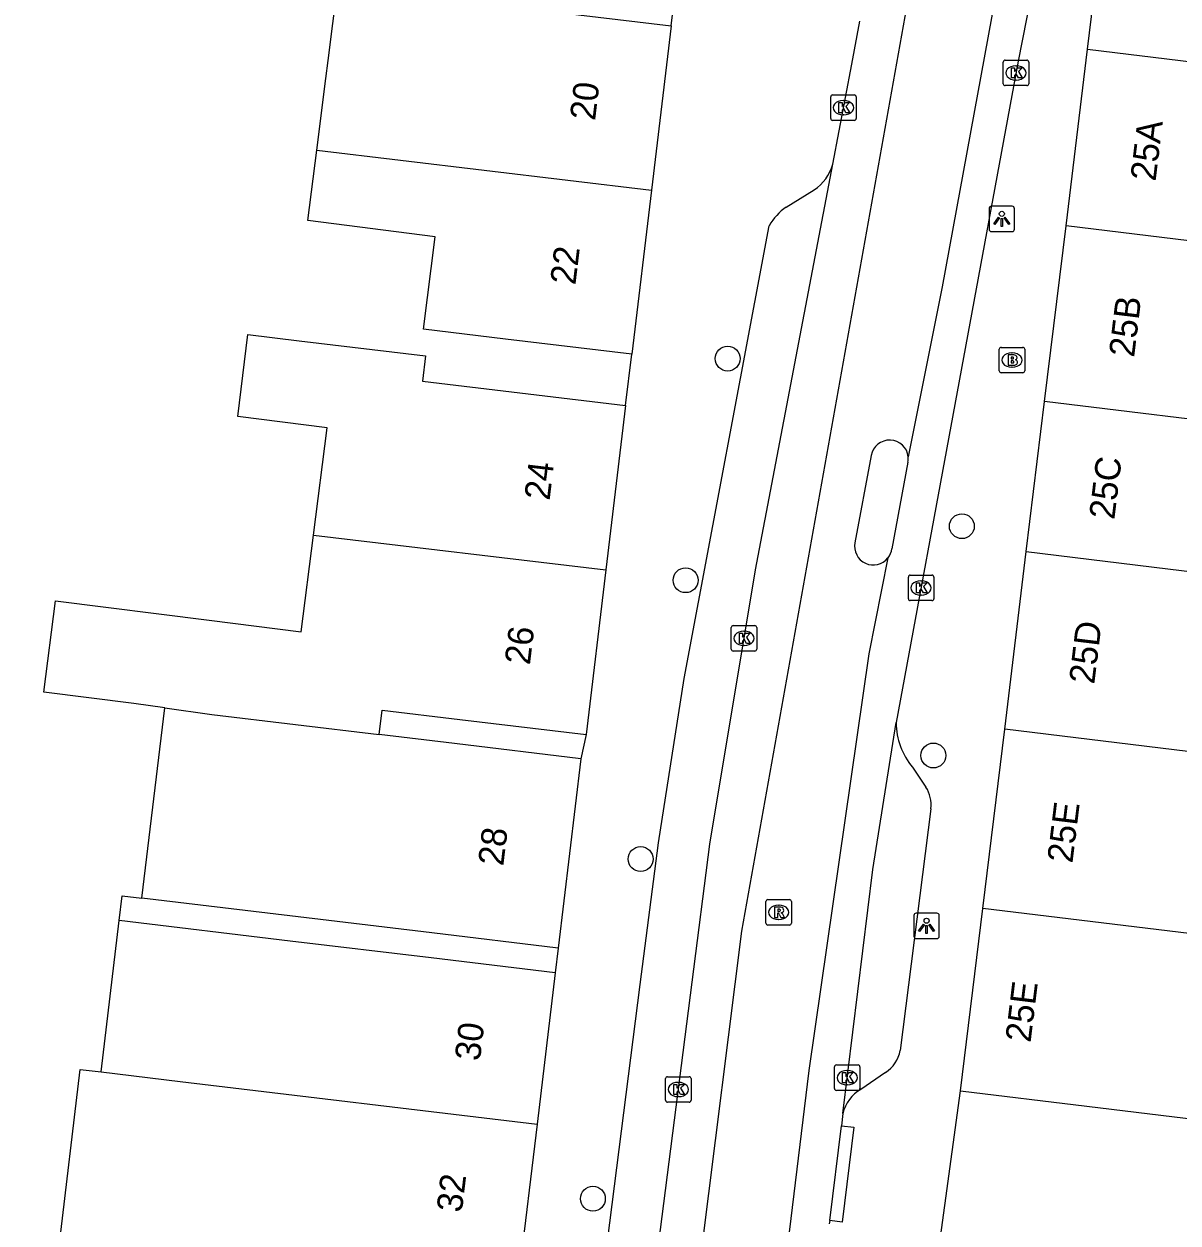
# Model space of a CAD drawing. Extents: x 160356 to 161355, y 381727 to 382845.
# Drawn here: x 160874.81 to 160920.14, y 382560.17 to 382607.28 of the extents above; entities that cross this region are included whole.
import ezdxf

# ---------------------------------------------------------------- set-up
doc = ezdxf.new("R2010")
doc.units = 0
for name, color, linetype in [('IMGEO_Boom', 7, 'Continuous'), ('IMGEO_Brandkraan', 7, 'Continuous'), ('IMGEO_Kolk', 7, 'Continuous'), ('IMGEO_Lichtpunt', 7, 'Continuous'), ('IMGEO_Pand', 7, 'Continuous'), ('IMGEO_Pand_nummerreeks', 7, 'Continuous'), ('IMGEO_Rijbaan_lokaal_gesloten', 7, 'Continuous'), ('IMGEO_Rioolput', 7, 'Continuous'), ('IMGEO_Voetpad_open', 7, 'Continuous')]:
    doc.layers.add(name, color=color, linetype=linetype)

msp = doc.modelspace()

# ---------------------------------------------------------------- linework, layer by layer
at = {"layer": 'IMGEO_Boom'}
for centre in [(160902.451, 382594.137), (160911.649, 382587.551), (160900.797, 382585.429), (160910.531, 382578.542), (160899.032, 382574.472), (160897.156, 382561.129)]:
    msp.add_circle(centre, 0.489, dxfattribs=at)
at = {"layer": 'IMGEO_Brandkraan'}
for p, q in [((160913.117, 382593.652), (160913.117, 382594.504)), ((160913.192, 382594.578), (160914.044, 382594.578)), ((160913.605, 382594.358), (160913.63, 382594.358)), ((160914.118, 382594.504), (160914.118, 382593.652)), ((160914.044, 382593.578), (160913.192, 382593.578)), ((160913.628, 382593.798), (160913.603, 382593.798))]:
    msp.add_line(p, q, dxfattribs=at)
for points in [[(160913.117, 382593.652), (160913.117, 382594.504)], [(160913.192, 382594.578), (160914.044, 382594.578)], [(160914.118, 382594.504), (160914.118, 382593.652)], [(160913.465, 382594.278), (160913.465, 382593.878), (160913.678, 382593.878)], [(160913.696, 382594.278), (160913.465, 382594.278)], [(160913.644, 382594.197), (160913.59, 382594.197), (160913.59, 382594.121)], [(160913.59, 382594.121), (160913.643, 382594.121)], [(160913.652, 382594.045), (160913.59, 382594.045), (160913.59, 382593.964)], [(160913.59, 382593.964), (160913.652, 382593.964)], [(160914.044, 382593.578), (160913.192, 382593.578)]]:
    msp.add_lwpolyline(points, dxfattribs=at)
for centre, radius, start, end in [((160913.194, 382594.502), 0.0765, 91.552, 178.448), ((160913.194, 382594.502), 0.0765, 91.552, 178.448), ((160914.042, 382594.502), 0.0765, 1.552, 88.448), ((160914.042, 382594.502), 0.0765, 1.552, 88.448), ((160913.645, 382594.159), 0.0379, 267.8285, 90.9355), ((160913.653, 382594.004), 0.0404, 269.8759, 90.5077), ((160913.684, 382594.129), 0.251, 268.6676, 293.5347), ((160913.7, 382594.133), 0.145, 59.4692, 91.5367), ((160913.725, 382594.18), 0.0922, 285.5137, 58.1501), ((160913.73, 382593.988), 0.105, 301.3115, 78.989), ((160913.194, 382593.654), 0.0765, 181.552, 268.448), ((160913.194, 382593.654), 0.0765, 181.552, 268.448), ((160914.042, 382593.654), 0.0765, 271.552, 358.448), ((160914.042, 382593.654), 0.0765, 271.552, 358.448)]:
    msp.add_arc(centre, radius, start, end, dxfattribs=at)
for centre, major_axis, ratio, start_param, end_param in [((160913.604, 382594.078), (-0.387, 0.002), 0.722429, 4.712389, 7.853982), ((160913.629, 382594.078), (-0.39, 0.002), 0.717154, 1.570796, 4.712389)]:
    msp.add_ellipse(centre, major_axis=major_axis, ratio=ratio, start_param=start_param, end_param=end_param, dxfattribs=at)
at = {"layer": 'IMGEO_Kolk'}
for p, q in [((160913.277, 382604.935), (160913.277, 382605.787)), ((160913.352, 382605.861), (160914.204, 382605.861)), ((160913.765, 382605.641), (160913.79, 382605.641)), ((160914.278, 382605.787), (160914.278, 382604.935)), ((160914.204, 382604.861), (160913.352, 382604.861)), ((160913.788, 382605.081), (160913.763, 382605.081)), ((160906.499, 382603.568), (160906.499, 382604.42)), ((160906.574, 382604.494), (160907.426, 382604.494)), ((160906.987, 382604.274), (160907.012, 382604.274)), ((160907.5, 382604.42), (160907.5, 382603.568)), ((160907.426, 382603.494), (160906.574, 382603.494)), ((160907.01, 382603.714), (160906.985, 382603.714)), ((160909.547, 382584.701), (160909.547, 382585.553)), ((160909.622, 382585.627), (160910.474, 382585.627)), ((160910.035, 382585.407), (160910.06, 382585.407)), ((160910.548, 382585.553), (160910.548, 382584.701)), ((160910.474, 382584.627), (160909.622, 382584.627)), ((160910.058, 382584.847), (160910.033, 382584.847)), ((160902.594, 382582.717), (160902.594, 382583.569)), ((160902.669, 382583.643), (160903.521, 382583.643)), ((160903.595, 382583.569), (160903.595, 382582.717)), ((160903.082, 382583.423), (160903.107, 382583.423)), ((160903.521, 382582.643), (160902.669, 382582.643)), ((160903.105, 382582.863), (160903.08, 382582.863)), ((160906.646, 382565.456), (160906.646, 382566.308)), ((160906.721, 382566.382), (160907.573, 382566.382)), ((160907.134, 382566.162), (160907.159, 382566.162)), ((160907.647, 382566.308), (160907.647, 382565.456)), ((160900.011, 382564.994), (160900.011, 382565.846)), ((160900.086, 382565.92), (160900.938, 382565.92)), ((160900.499, 382565.7), (160900.524, 382565.7)), ((160901.012, 382565.846), (160901.012, 382564.994)), ((160907.157, 382565.602), (160907.132, 382565.602)), ((160900.522, 382565.14), (160900.497, 382565.14)), ((160907.573, 382565.382), (160906.721, 382565.382)), ((160900.938, 382564.92), (160900.086, 382564.92))]:
    msp.add_line(p, q, dxfattribs=at)
for points in [[(160913.277, 382604.935), (160913.277, 382605.787)], [(160913.352, 382605.861), (160914.204, 382605.861)], [(160914.278, 382605.787), (160914.278, 382604.935)], [(160913.598, 382605.561), (160913.721, 382605.561), (160913.721, 382605.41), (160913.851, 382605.561), (160914.015, 382605.561), (160913.869, 382605.41), (160914.022, 382605.161), (160913.87, 382605.161), (160913.785, 382605.325), (160913.721, 382605.258), (160913.721, 382605.161), (160913.598, 382605.161), (160913.598, 382605.561)], [(160914.204, 382604.861), (160913.352, 382604.861)], [(160906.499, 382603.568), (160906.499, 382604.42)], [(160906.574, 382604.494), (160907.426, 382604.494)], [(160907.5, 382604.42), (160907.5, 382603.568)], [(160906.82, 382604.194), (160906.943, 382604.194), (160906.943, 382604.043), (160907.073, 382604.194), (160907.237, 382604.194), (160907.091, 382604.043), (160907.244, 382603.794), (160907.092, 382603.794), (160907.007, 382603.958), (160906.943, 382603.891), (160906.943, 382603.794), (160906.82, 382603.794), (160906.82, 382604.194)], [(160907.426, 382603.494), (160906.574, 382603.494)], [(160909.547, 382584.701), (160909.547, 382585.553)], [(160909.622, 382585.627), (160910.474, 382585.627)], [(160910.548, 382585.553), (160910.548, 382584.701)], [(160909.868, 382585.327), (160909.991, 382585.327), (160909.991, 382585.176), (160910.121, 382585.327), (160910.285, 382585.327), (160910.139, 382585.176), (160910.292, 382584.927), (160910.14, 382584.927), (160910.055, 382585.091), (160909.991, 382585.024), (160909.991, 382584.927), (160909.868, 382584.927), (160909.868, 382585.327)], [(160910.474, 382584.627), (160909.622, 382584.627)], [(160902.594, 382582.717), (160902.594, 382583.569)], [(160902.669, 382583.643), (160903.521, 382583.643)], [(160903.595, 382583.569), (160903.595, 382582.717)], [(160902.915, 382583.343), (160903.038, 382583.343), (160903.038, 382583.192), (160903.168, 382583.343), (160903.332, 382583.343), (160903.186, 382583.192), (160903.339, 382582.943), (160903.187, 382582.943), (160903.102, 382583.107), (160903.038, 382583.04), (160903.038, 382582.943), (160902.915, 382582.943), (160902.915, 382583.343)], [(160903.521, 382582.643), (160902.669, 382582.643)], [(160906.646, 382565.456), (160906.646, 382566.308)], [(160906.721, 382566.382), (160907.573, 382566.382)], [(160906.967, 382566.082), (160907.09, 382566.082), (160907.09, 382565.931), (160907.22, 382566.082), (160907.384, 382566.082), (160907.238, 382565.931), (160907.391, 382565.682), (160907.239, 382565.682), (160907.154, 382565.846), (160907.09, 382565.779), (160907.09, 382565.682), (160906.967, 382565.682), (160906.967, 382566.082)], [(160907.647, 382566.308), (160907.647, 382565.456)], [(160900.011, 382564.994), (160900.011, 382565.846)], [(160900.086, 382565.92), (160900.938, 382565.92)], [(160900.332, 382565.62), (160900.455, 382565.62), (160900.455, 382565.469), (160900.585, 382565.62), (160900.749, 382565.62), (160900.603, 382565.469), (160900.756, 382565.22), (160900.604, 382565.22), (160900.519, 382565.384), (160900.455, 382565.317), (160900.455, 382565.22), (160900.332, 382565.22), (160900.332, 382565.62)], [(160901.012, 382565.846), (160901.012, 382564.994)], [(160907.573, 382565.382), (160906.721, 382565.382)], [(160900.938, 382564.92), (160900.086, 382564.92)]]:
    msp.add_lwpolyline(points, dxfattribs=at)
for centre, start, end in [((160913.354, 382605.785), 91.552, 178.448), ((160913.354, 382605.785), 91.552, 178.448), ((160914.202, 382605.785), 1.552, 88.448), ((160914.202, 382605.785), 1.552, 88.448), ((160913.354, 382604.937), 181.552, 268.448), ((160913.354, 382604.937), 181.552, 268.448), ((160914.202, 382604.937), 271.552, 358.448), ((160914.202, 382604.937), 271.552, 358.448), ((160906.576, 382604.418), 91.552, 178.448), ((160906.576, 382604.418), 91.552, 178.448), ((160907.424, 382604.418), 1.552, 88.448), ((160907.424, 382604.418), 1.552, 88.448), ((160906.576, 382603.57), 181.552, 268.448), ((160906.576, 382603.57), 181.552, 268.448), ((160907.424, 382603.57), 271.552, 358.448), ((160907.424, 382603.57), 271.552, 358.448), ((160909.624, 382585.551), 91.552, 178.448), ((160909.624, 382585.551), 91.552, 178.448), ((160910.472, 382585.551), 1.552, 88.448), ((160910.472, 382585.551), 1.552, 88.448), ((160909.624, 382584.703), 181.552, 268.448), ((160909.624, 382584.703), 181.552, 268.448), ((160910.472, 382584.703), 271.552, 358.448), ((160910.472, 382584.703), 271.552, 358.448), ((160902.671, 382583.567), 91.552, 178.448), ((160902.671, 382583.567), 91.552, 178.448), ((160903.519, 382583.567), 1.552, 88.448), ((160903.519, 382583.567), 1.552, 88.448), ((160902.671, 382582.719), 181.552, 268.448), ((160902.671, 382582.719), 181.552, 268.448), ((160903.519, 382582.719), 271.552, 358.448), ((160903.519, 382582.719), 271.552, 358.448), ((160906.723, 382566.306), 91.552, 178.448), ((160906.723, 382566.306), 91.552, 178.448), ((160907.571, 382566.306), 1.552, 88.448), ((160907.571, 382566.306), 1.552, 88.448), ((160900.088, 382565.844), 91.552, 178.448), ((160900.088, 382565.844), 91.552, 178.448), ((160900.936, 382565.844), 1.552, 88.448), ((160900.936, 382565.844), 1.552, 88.448), ((160906.723, 382565.458), 181.552, 268.448), ((160906.723, 382565.458), 181.552, 268.448), ((160907.571, 382565.458), 271.552, 358.448), ((160907.571, 382565.458), 271.552, 358.448), ((160900.088, 382564.996), 181.552, 268.448), ((160900.088, 382564.996), 181.552, 268.448), ((160900.936, 382564.996), 271.552, 358.448), ((160900.936, 382564.996), 271.552, 358.448)]:
    msp.add_arc(centre, 0.0765, start, end, dxfattribs=at)
for centre, major_axis, ratio, start_param, end_param in [((160913.764, 382605.361), (-0.387, 0.002), 0.722429, 4.712389, 7.853982), ((160913.789, 382605.361), (-0.39, 0.002), 0.717154, 1.570796, 4.712389), ((160906.986, 382603.994), (-0.387, 0.002), 0.722429, 4.712389, 7.853982), ((160907.011, 382603.994), (-0.39, 0.002), 0.717154, 1.570796, 4.712389), ((160910.034, 382585.127), (-0.387, 0.002), 0.722429, 4.712389, 7.853982), ((160910.059, 382585.127), (-0.39, 0.002), 0.717154, 1.570796, 4.712389), ((160903.081, 382583.143), (-0.387, 0.002), 0.722429, 4.712389, 7.853982), ((160903.106, 382583.143), (-0.39, 0.002), 0.717154, 1.570796, 4.712389), ((160907.133, 382565.882), (-0.387, 0.002), 0.722429, 4.712389, 7.853982), ((160907.158, 382565.882), (-0.39, 0.002), 0.717154, 1.570796, 4.712389), ((160900.498, 382565.42), (-0.387, 0.002), 0.722429, 4.712389, 7.853982), ((160900.523, 382565.42), (-0.39, 0.002), 0.717154, 1.570796, 4.712389)]:
    msp.add_ellipse(centre, major_axis=major_axis, ratio=ratio, start_param=start_param, end_param=end_param, dxfattribs=at)
at = {"layer": 'IMGEO_Lichtpunt'}
for p, q in [((160912.719, 382600.026), (160912.719, 382599.219)), ((160912.719, 382600.026), (160912.719, 382599.219)), ((160913.621, 382600.121), (160912.813, 382600.121)), ((160913.621, 382600.121), (160912.813, 382600.121)), ((160913.715, 382599.219), (160913.715, 382600.026)), ((160913.715, 382599.219), (160913.715, 382600.026)), ((160912.813, 382599.125), (160913.621, 382599.125)), ((160912.813, 382599.125), (160913.621, 382599.125)), ((160909.763, 382572.252), (160909.763, 382571.445)), ((160909.763, 382572.252), (160909.763, 382571.445)), ((160910.665, 382572.347), (160909.857, 382572.347)), ((160910.665, 382572.347), (160909.857, 382572.347)), ((160910.759, 382571.445), (160910.759, 382572.252)), ((160910.759, 382571.445), (160910.759, 382572.252)), ((160909.857, 382571.351), (160910.665, 382571.351)), ((160909.857, 382571.351), (160910.665, 382571.351))]:
    msp.add_line(p, q, dxfattribs=at)
for points in [[(160913.093, 382599.69), (160913.132, 382599.662), (160912.944, 382599.4), (160912.906, 382599.427), (160913.093, 382599.69)], [(160913.195, 382599.642), (160913.242, 382599.642), (160913.242, 382599.32), (160913.195, 382599.32), (160913.195, 382599.642)], [(160913.305, 382599.662), (160913.343, 382599.689), (160913.53, 382599.427), (160913.491, 382599.399), (160913.305, 382599.662)], [(160910.137, 382571.916), (160910.176, 382571.888), (160909.988, 382571.626), (160909.95, 382571.653), (160910.137, 382571.916)], [(160910.239, 382571.868), (160910.286, 382571.868), (160910.286, 382571.546), (160910.239, 382571.546), (160910.239, 382571.868)], [(160910.349, 382571.888), (160910.387, 382571.915), (160910.574, 382571.653), (160910.535, 382571.625), (160910.349, 382571.888)]]:
    msp.add_lwpolyline(points, dxfattribs=at)
for centre in [(160913.218, 382599.824), (160910.262, 382572.05)]:
    msp.add_circle(centre, 0.0994, dxfattribs=at)
for centre, start, end in [((160912.813, 382600.026), 90, 180), ((160912.813, 382600.026), 90, 180), ((160913.621, 382600.026), 0, 90), ((160913.621, 382600.026), 0, 90), ((160912.813, 382599.219), 180, 270), ((160912.813, 382599.219), 180, 270), ((160913.621, 382599.219), 270, 0), ((160913.621, 382599.219), 270, 360), ((160909.857, 382572.252), 90, 180), ((160909.857, 382572.252), 90, 180), ((160910.665, 382572.252), 0, 90), ((160910.665, 382572.252), 0, 90), ((160909.857, 382571.445), 180, 270), ((160909.857, 382571.445), 180, 270), ((160910.665, 382571.445), 270, 0), ((160910.665, 382571.445), 270, 360)]:
    msp.add_arc(centre, 0.0946, start, end, dxfattribs=at)
at = {"layer": 'IMGEO_Pand'}
for points in [[(160916.587, 382606.293), (160917.448, 382613.359), (160918.495, 382614.751), (160923.567, 382616.812)], [(160886.314, 382602.324), (160886.671, 382605.145), (160886.76, 382605.848), (160887.13, 382608.774), (160895.263, 382607.8), (160900.227, 382607.205)], [(160900.227, 382607.205), (160899.455, 382600.754)], [(160915.741, 382599.352), (160916.587, 382606.293)], [(160916.587, 382606.293), (160925.494, 382605.208), (160928.543, 382602.919)], [(160898.683, 382594.306), (160893.719, 382594.901), (160890.502, 382595.287), (160890.963, 382598.924), (160885.964, 382599.556), (160886.314, 382602.324)], [(160886.314, 382602.324), (160899.455, 382600.754)], [(160899.455, 382600.754), (160898.683, 382594.306)], [(160914.901, 382592.456), (160915.741, 382599.352)], [(160928.624, 382597.781), (160915.741, 382599.352)], [(160886.183, 382587.202), (160886.716, 382591.417), (160883.209, 382591.86), (160883.6, 382595.08), (160885.623, 382594.838), (160890.587, 382594.243), (160890.468, 382593.25), (160898.442, 382592.295)], [(160914.181, 382586.554), (160914.901, 382592.456)], [(160923.941, 382591.353), (160914.901, 382592.456)], [(160898.442, 382592.295), (160897.668, 382585.83)], [(160880.342, 382580.412), (160879.128, 382580.583), (160875.596, 382581.029), (160876.051, 382584.625), (160882.088, 382583.862), (160885.703, 382583.405), (160886.183, 382587.202)], [(160886.183, 382587.202), (160897.668, 382585.83)], [(160913.331, 382579.572), (160914.181, 382586.554)], [(160914.181, 382586.554), (160922.837, 382585.499), (160923.27, 382585.288)], [(160897.668, 382585.83), (160896.894, 382579.365)], [(160879.446, 382572.933), (160880.342, 382580.412)], [(160880.342, 382580.412), (160882.187, 382580.151), (160888.765, 382579.364)], [(160888.765, 382579.364), (160888.88, 382580.325), (160891.93, 382579.96), (160896.894, 382579.365)], [(160896.681, 382578.416), (160891.717, 382579.01), (160888.765, 382579.364)], [(160912.473, 382572.537), (160913.331, 382579.572)], [(160927.709, 382577.82), (160913.331, 382579.572)], [(160896.681, 382578.416), (160895.79, 382570.975)], [(160895.79, 382570.975), (160890.826, 382571.569), (160885.259, 382572.236), (160879.446, 382572.933)], [(160911.6, 382565.372), (160912.473, 382572.537)], [(160922.303, 382571.339), (160912.473, 382572.537)], [(160877.838, 382566.11), (160878.55, 382572.056)], [(160895.674, 382570.005), (160890.809, 382570.588), (160885.262, 382571.252), (160878.55, 382572.056)], [(160911.6, 382565.372), (160916.564, 382564.767), (160926.241, 382563.588), (160926.605, 382566.575), (160924.097, 382566.881), (160924.606, 382571.058), (160922.303, 382571.339)], [(160895.674, 382570.005), (160894.962, 382564.059)], [(160876.193, 382559.268), (160877.024, 382566.21), (160877.838, 382566.11)], [(160877.838, 382566.11), (160880.942, 382565.74), (160894.962, 382564.059)], [(160894.962, 382564.059), (160894.251, 382558.115)]]:
    msp.add_lwpolyline(points, dxfattribs=at)
at = {"layer": 'IMGEO_Rijbaan_lokaal_gesloten'}
for points in [[(160890.566, 382710.367), (160893.108, 382702.497), (160901.141, 382678.071), (160911.338, 382647.054), (160916.223, 382631.907), (160916.682, 382629.841), (160916.026, 382625.054), (160915.043, 382619.677), (160910.879, 382596.956), (160909.543, 382590.278)], [(160887.653, 382456.83), (160887.765, 382457.813), (160889.463, 382469.386), (160893.567, 382497.156), (160896.671, 382520.511), (160898.338, 382534.469), (160903.005, 382571.636), (160911.38, 382618.594), (160912.088, 382625.073), (160912.338, 382628.886), (160912.296, 382632.302), (160911.921, 382634.761), (160911.13, 382637.802), (160909.671, 382642.344), (160905.484, 382655.177), (160894.255, 382689.802), (160887.849, 382709.451)], [(160916.508, 382619.483), (160916.396, 382618.852), (160916.358, 382618.538), (160913.863, 382605.818), (160909.071, 382579.832)], [(160906.578, 382601.771), (160907.327, 382605.709), (160907.646, 382607.388)], [(160886.772, 382462.594), (160892.129, 382498.996), (160892.254, 382500), (160894.162, 382515.334), (160895.992, 382530.045), (160901.745, 382575.055), (160903.548, 382585.84), (160906.578, 382601.771)], [(160908.093, 382590.331), (160907.451, 382586.903)], [(160909.533, 382590.063), (160908.903, 382586.666)], [(160908.748, 382586.303), (160907.994, 382582.53), (160905.633, 382566.169), (160902.092, 382536.989), (160901.158, 382529.153), (160899.617, 382517.022), (160897.813, 382502.989), (160895.895, 382489.251), (160892.108, 382463.874), (160890.141, 382451.415), (160889.059, 382444.497), (160885.584, 382420.595), (160883.453, 382405.054), (160882.6, 382398.989), (160881.485, 382391.022), (160880.076, 382382.874), (160879.223, 382378.677), (160878.01, 382373.759), (160876.305, 382367.268), (160874.812, 382362.252)], [(160906.975, 382564.48), (160908.15, 382574.064), (160909.071, 382579.832)], [(160906.975, 382564.48), (160906.916, 382563.998)], [(160906.458, 382560.266), (160906.916, 382563.998)], [(160906.458, 382560.266), (160906.442, 382560.137)]]:
    msp.add_lwpolyline(points, dxfattribs=at)
for centre, radius, start, end in [((160908.814, 382590.205), 0.732, 5.7034, 170.1099), ((160908.82, 382590.204), 0.727, 348.8186, 5.8554), ((160908.173, 382586.762), 0.736, 168.9669, 321.382), ((160908.166, 382586.766), 0.744, 321.4937, 352.2616)]:
    msp.add_arc(centre, radius, start, end, dxfattribs=at)
at = {"layer": 'IMGEO_Rioolput'}
for p, q in [((160903.955, 382571.954), (160903.955, 382572.806)), ((160904.03, 382572.88), (160904.882, 382572.88)), ((160904.956, 382572.806), (160904.956, 382571.954)), ((160904.443, 382572.66), (160904.468, 382572.66)), ((160904.882, 382571.88), (160904.03, 382571.88)), ((160904.466, 382572.1), (160904.441, 382572.1))]:
    msp.add_line(p, q, dxfattribs=at)
for points in [[(160903.955, 382571.954), (160903.955, 382572.806)], [(160904.03, 382572.88), (160904.882, 382572.88)], [(160904.956, 382572.806), (160904.956, 382571.954)], [(160904.544, 382572.578), (160904.292, 382572.58), (160904.292, 382572.18)], [(160904.292, 382572.18), (160904.416, 382572.18), (160904.416, 382572.342), (160904.427, 382572.342)], [(160904.47, 382572.499), (160904.416, 382572.499), (160904.416, 382572.418)], [(160904.416, 382572.418), (160904.468, 382572.418)], [(160904.474, 382572.313), (160904.545, 382572.18), (160904.685, 382572.18), (160904.62, 382572.306)], [(160904.882, 382571.88), (160904.03, 382571.88)]]:
    msp.add_lwpolyline(points, dxfattribs=at)
for centre, radius, start, end in [((160904.032, 382572.804), 0.0765, 91.552, 178.448), ((160904.032, 382572.804), 0.0765, 91.552, 178.448), ((160904.88, 382572.804), 0.0765, 1.552, 88.448), ((160904.88, 382572.804), 0.0765, 1.552, 88.448), ((160904.426, 382572.289), 0.0533, 26.0293, 88.6989), ((160904.452, 382572.607), 0.19, 274.7715, 282.9687), ((160904.476, 382572.403), 0.0964, 77.0061, 93.1865), ((160904.49, 382572.46), 0.0378, 276.6634, 79.6772), ((160904.543, 382572.468), 0.109, 350.3612, 89.416), ((160904.541, 382572.468), 0.112, 277.5842, 350.9817), ((160904.525, 382572.253), 0.108, 29.5134, 73.7905), ((160904.032, 382571.956), 0.0765, 181.552, 268.448), ((160904.032, 382571.956), 0.0765, 181.552, 268.448), ((160904.88, 382571.956), 0.0765, 271.552, 358.448), ((160904.88, 382571.956), 0.0765, 271.552, 358.448)]:
    msp.add_arc(centre, radius, start, end, dxfattribs=at)
for centre, major_axis, ratio, start_param, end_param in [((160904.442, 382572.38), (-0.387, 0.002), 0.722429, 4.712389, 7.853982), ((160904.467, 382572.38), (-0.39, 0.002), 0.717154, 1.570796, 4.712389)]:
    msp.add_ellipse(centre, major_axis=major_axis, ratio=ratio, start_param=start_param, end_param=end_param, dxfattribs=at)
at = {"layer": 'IMGEO_Voetpad_open'}
for points in [[(160900.227, 382607.205), (160900.366, 382608.281)], [(160904.752, 382600.088), (160905.843, 382600.766)], [(160895.709, 382543.505), (160895.799, 382544.23), (160899.02, 382569.549), (160899.734, 382575.105), (160900.747, 382581.573), (160904.085, 382599.357)], [(160898.442, 382592.295), (160898.683, 382594.306)], [(160896.894, 382579.365), (160896.681, 382578.416)], [(160909.712, 382578.082), (160910.239, 382577.303)], [(160910.436, 382576.451), (160909.224, 382566.95)], [(160878.55, 382572.056), (160878.666, 382573.026), (160879.446, 382572.933)], [(160895.79, 382570.975), (160895.674, 382570.005)], [(160908.646, 382566.091), (160907.676, 382565.425)], [(160910.655, 382558.469), (160911.6, 382565.372)], [(160906.916, 382563.998), (160907.412, 382563.942), (160906.954, 382560.21), (160906.458, 382560.266)]]:
    msp.add_lwpolyline(points, dxfattribs=at)
for centre, radius, start, end in [((160904.88, 382602.242), 1.762, 303.1298, 344.5109), ((160905.953, 382598.323), 2.135, 124.2209, 151.0214), ((160911.742, 382579.818), 2.671, 179.6964, 220.5377), ((160909.123, 382576.596), 1.321, 353.6886, 32.3498), ((160907.947, 382567.186), 1.299, 302.5776, 349.5512), ((160908.457, 382564.113), 1.527, 120.7675, 166.0965)]:
    msp.add_arc(centre, radius, start, end, dxfattribs=at)

# ---------------------------------------------------------------- texts
at = {"layer": 'IMGEO_Pand_nummerreeks'}
for s, rotation, p in [('20', 83.1763, (160897.241, 382603.462)), ('25A', 83.0502, (160919.256, 382601.08)), ('22', 83.1742, (160896.469, 382597.006)), ('25B', 83.056, (160918.413, 382594.161)), ('25C', 83.0447, (160917.636, 382587.786)), ('24', 83.1706, (160895.455, 382588.541)), ('26', 83.1706, (160894.681, 382582.076)), ('25D', 83.0589, (160916.848, 382581.321)), ('25E', 83.0465, (160915.991, 382574.289)), ('28', 83.1706, (160893.636, 382574.177)), ('25E', 83.056, (160914.346, 382567.241)), ('30', 83.1753, (160892.719, 382566.514)), ('32', 83.1753, (160892.006, 382560.563))]:
    msp.add_text(s, height=1, rotation=rotation, dxfattribs=at).set_placement(p)

doc.saveas('drawing.dxf')
